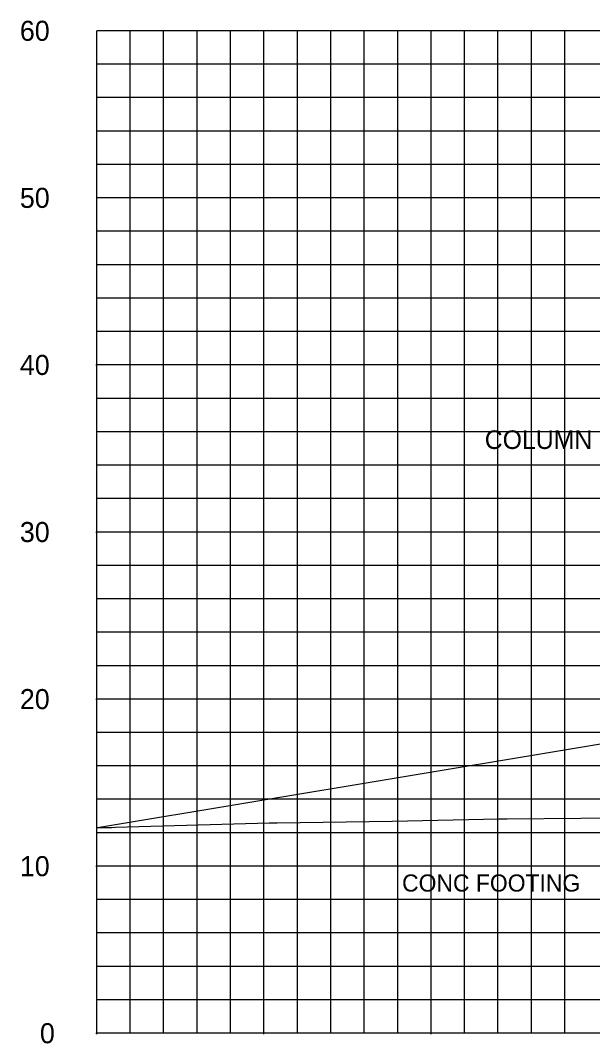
# Model space of a CAD drawing. Extents: x 2193008 to 2198143, y 1236112 to 1237864.
# Drawn here: x 2196410.1 to 2196444.4, y 1237162.5 to 1237223.7 of the extents above; entities that cross this region are included whole.
import ezdxf

# ---------------------------------------------------------------- set-up
doc = ezdxf.new("R2010")
doc.units = 0
for name, color, linetype in [('31', 7, 'Continuous'), ('60', 7, 'Continuous'), ('Level 55', 7, 'Continuous'), ('M-ROADS', 7, 'Continuous')]:
    doc.layers.add(name, color=color, linetype=linetype)

msp = doc.modelspace()

# ---------------------------------------------------------------- linework, layer by layer
at = {"layer": '60'}
for p, q in [((2196414.707, 1237163.106), (2196414.707, 1237223.106)), ((2196414.647, 1237203.106), (2196414.707, 1237203.106)), ((2196414.647, 1237193.106), (2196414.707, 1237193.106)), ((2196414.647, 1237183.106), (2196414.707, 1237183.106)), ((2196414.647, 1237173.106), (2196414.707, 1237173.106)), ((2196414.647, 1237163.106), (2196414.707, 1237163.106)), ((2196414.707, 1237163.046), (2196414.707, 1237163.106)), ((2196544.707, 1237163.106), (2196414.707, 1237163.106)), ((2196424.707, 1237163.046), (2196424.707, 1237163.106)), ((2196434.707, 1237163.046), (2196434.707, 1237163.106))]:
    msp.add_line(p, q, dxfattribs=at)
msp.add_lwpolyline([(2196451.192, 1237181.468), (2196414.744, 1237175.393)], dxfattribs=at)
at = {"layer": 'M-ROADS'}
for p, q in [((2196414.707, 1237163.106), (2196414.707, 1237223.106)), ((2196544.707, 1237223.106), (2196414.707, 1237223.106)), ((2196416.707, 1237163.106), (2196416.707, 1237223.106)), ((2196418.707, 1237163.106), (2196418.707, 1237223.106)), ((2196420.707, 1237163.106), (2196420.707, 1237223.106)), ((2196422.707, 1237163.106), (2196422.707, 1237223.106)), ((2196424.707, 1237163.106), (2196424.707, 1237223.106)), ((2196426.707, 1237163.106), (2196426.707, 1237223.106)), ((2196428.707, 1237163.106), (2196428.707, 1237223.106)), ((2196430.707, 1237163.106), (2196430.707, 1237223.106)), ((2196432.707, 1237163.106), (2196432.707, 1237223.106)), ((2196434.707, 1237163.106), (2196434.707, 1237223.106)), ((2196436.707, 1237163.106), (2196436.707, 1237223.106)), ((2196438.707, 1237163.106), (2196438.707, 1237223.106)), ((2196440.707, 1237163.106), (2196440.707, 1237223.106)), ((2196442.707, 1237163.106), (2196442.707, 1237223.106)), ((2196544.707, 1237221.106), (2196414.707, 1237221.106)), ((2196544.707, 1237219.106), (2196414.707, 1237219.106)), ((2196544.707, 1237217.106), (2196414.707, 1237217.106)), ((2196544.707, 1237215.106), (2196414.707, 1237215.106)), ((2196544.707, 1237213.106), (2196414.707, 1237213.106)), ((2196544.707, 1237211.106), (2196414.707, 1237211.106)), ((2196544.707, 1237209.106), (2196414.707, 1237209.106)), ((2196544.707, 1237207.106), (2196414.707, 1237207.106)), ((2196544.707, 1237205.106), (2196414.707, 1237205.106)), ((2196544.707, 1237203.106), (2196414.707, 1237203.106)), ((2196544.707, 1237201.106), (2196414.707, 1237201.106)), ((2196544.707, 1237199.106), (2196414.707, 1237199.106)), ((2196544.707, 1237197.106), (2196414.707, 1237197.106)), ((2196544.707, 1237195.106), (2196414.707, 1237195.106)), ((2196544.707, 1237193.106), (2196414.707, 1237193.106)), ((2196544.707, 1237191.106), (2196414.707, 1237191.106)), ((2196544.707, 1237189.106), (2196414.707, 1237189.106)), ((2196544.707, 1237187.106), (2196414.707, 1237187.106)), ((2196544.707, 1237185.106), (2196414.707, 1237185.106)), ((2196544.707, 1237183.106), (2196414.707, 1237183.106)), ((2196544.707, 1237181.106), (2196414.707, 1237181.106)), ((2196544.707, 1237179.106), (2196414.707, 1237179.106)), ((2196544.707, 1237177.106), (2196414.707, 1237177.106)), ((2196544.707, 1237175.106), (2196414.707, 1237175.106)), ((2196544.707, 1237173.106), (2196414.707, 1237173.106)), ((2196544.707, 1237171.106), (2196414.707, 1237171.106)), ((2196544.707, 1237169.106), (2196414.707, 1237169.106)), ((2196544.707, 1237167.106), (2196414.707, 1237167.106)), ((2196544.707, 1237165.106), (2196414.707, 1237165.106)), ((2196544.707, 1237163.106), (2196414.707, 1237163.106))]:
    msp.add_line(p, q, dxfattribs=at)
msp.add_lwpolyline([(2196448.079, 1237176), (2196439.26, 1237175.925), (2196439.016, 1237175.926), (2196438.766, 1237175.926), (2196432.377, 1237175.776), (2196425.505, 1237175.676), (2196425.251, 1237175.676), (2196425.017, 1237175.676), (2196415.824, 1237175.414), (2196415.61, 1237175.408), (2196414.707, 1237175.393)], dxfattribs=at)

# ---------------------------------------------------------------- texts
at = {"layer": '31'}
for s, p in [('60', (2196410.105, 1237222.506)), ('50', (2196410.105, 1237212.506)), ('40', (2196410.105, 1237202.506)), ('30', (2196410.105, 1237192.506)), ('20', (2196410.105, 1237182.506)), ('10', (2196410.105, 1237172.506)), ('0', (2196411.305, 1237162.506))]:
    msp.add_text(s, height=1.2, dxfattribs=at).set_placement(p)
at = {"layer": 'Level 55'}
for s, height, p in [('COLUMN', 1.1105, (2196437.916, 1237198.077)), ('CONC FOOTING', 1.02464, (2196432.971, 1237171.585))]:
    msp.add_text(s, height=height, dxfattribs=at).set_placement(p)

doc.saveas('drawing.dxf')
